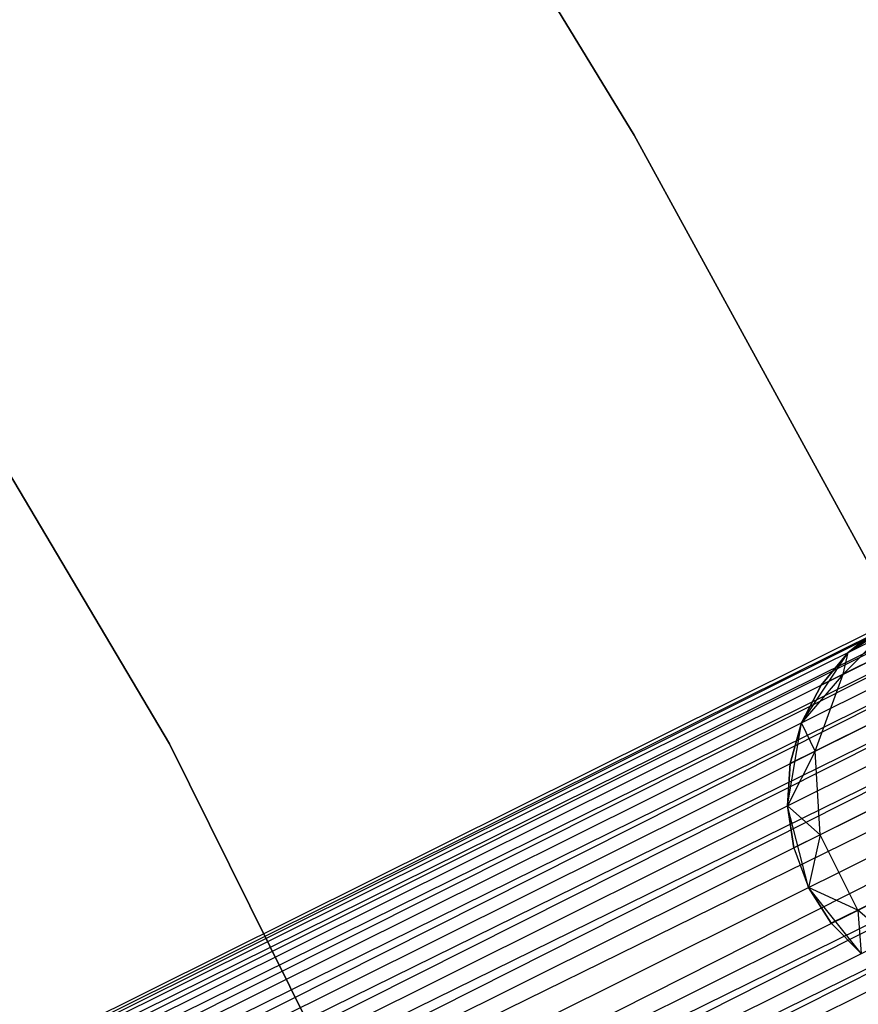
# Model space of a CAD drawing. Extents: x -102 to 102, y -101 to 102.
# Tile 411 of 481: x 49.35 to 53.49, y 25.94 to 30.79. Entities that reach past the tile are written whole.
import ezdxf

# ---------------------------------------------------------------- set-up
doc = ezdxf.new("R2010")
doc.units = 0
doc.header["$LTSCALE"] = 25.4
doc.layers.get('0').update_dxf_attribs({"linetype": 'CONTINUOUS'})

# ---------------------------------------------------------------- blocks, each defined once
blk = doc.blocks.new('NL2500011659_STL')
at = {"color": 0}
for p, q in [((38.2962, 20.1837, -7.3955), (71.7583, 36.8458, -7.3955)), ((38.2962, 20.1837, -7.6045), (71.7583, 36.8458, -7.3955)), ((38.2962, 20.1837, -7.6045), (71.7583, 36.8458, -7.3955)), ((38.2962, 20.1837, -7.3955), (71.7583, 36.8458, -7.3955)), ((71.7583, 36.8458, -7.3955), (38.3156, 20.1448, -7.191)), ((71.7583, 36.8458, -7.3955), (38.3156, 20.1448, -7.191)), ((71.7777, 36.8069, -7.809), (38.2962, 20.1837, -7.6045)), ((71.7777, 36.8069, -7.809), (38.2962, 20.1837, -7.6045)), ((38.3156, 20.1448, -7.809), (71.7777, 36.8069, -7.809)), ((38.3156, 20.1448, -7.809), (71.7777, 36.8069, -7.809)), ((38.3535, 20.0687, -8), (71.7777, 36.8069, -7.809)), ((38.3535, 20.0687, -8), (71.7777, 36.8069, -7.809)), ((38.3156, 20.1448, -7.191), (71.8156, 36.7308, -7)), ((38.3156, 20.1448, -7.191), (71.8156, 36.7308, -7)), ((38.3535, 20.0687, -7), (71.8156, 36.7308, -7)), ((38.3535, 20.0687, -7), (71.8156, 36.7308, -7)), ((71.8156, 36.7308, -7), (38.4083, 19.9587, -6.8309)), ((71.8156, 36.7308, -7), (38.4083, 19.9587, -6.8309)), ((71.8703, 36.6208, -8.1691), (38.3535, 20.0687, -8)), ((71.8703, 36.6208, -8.1691), (38.3535, 20.0687, -8)), ((38.4083, 19.9587, -8.1691), (71.8703, 36.6208, -8.1691)), ((38.4083, 19.9587, -8.1691), (71.8703, 36.6208, -8.1691)), ((38.4775, 19.8196, -8.309), (71.8703, 36.6208, -8.1691)), ((38.4775, 19.8196, -8.309), (71.8703, 36.6208, -8.1691)), ((38.4083, 19.9587, -6.8309), (71.9396, 36.4817, -6.691)), ((38.4083, 19.9587, -6.8309), (71.9396, 36.4817, -6.691)), ((38.4775, 19.8196, -6.691), (71.9396, 36.4817, -6.691)), ((38.4775, 19.8196, -6.691), (71.9396, 36.4817, -6.691)), ((71.9396, 36.4817, -6.691), (38.5582, 19.6575, -6.5865)), ((71.9396, 36.4817, -6.691), (38.5582, 19.6575, -6.5865)), ((72.0203, 36.3197, -8.4135), (38.4775, 19.8196, -8.309)), ((72.0203, 36.3197, -8.4135), (38.4775, 19.8196, -8.309)), ((38.5582, 19.6575, -8.4135), (72.0203, 36.3197, -8.4135)), ((38.5582, 19.6575, -8.4135), (72.0203, 36.3197, -8.4135)), ((38.6468, 19.4795, -8.4782), (72.0203, 36.3197, -8.4135)), ((38.6468, 19.4795, -8.4782), (72.0203, 36.3197, -8.4135)), ((38.5582, 19.6575, -6.5865), (72.1089, 36.1417, -6.5218)), ((38.5582, 19.6575, -6.5865), (72.1089, 36.1417, -6.5218)), ((38.6468, 19.4795, -6.5218), (72.1089, 36.1417, -6.5218)), ((38.6468, 19.4795, -6.5218), (72.1089, 36.1417, -6.5218)), ((38.6468, 19.4795, -8.4782), (72.2016, 35.9556, -8.5)), ((38.6468, 19.4795, -8.4782), (72.2016, 35.9556, -8.5)), ((38.7395, 19.2934, -6.5), (72.2016, 35.9556, -6.5)), ((38.7395, 19.2934, -6.5), (72.2016, 35.9556, -6.5)), ((38.7395, 19.2934, -8.5), (72.2016, 35.9556, -8.5)), ((38.7395, 19.2934, -8.5), (72.2016, 35.9556, -8.5)), ((38.8322, 19.1073, -8.4782), (72.2016, 35.9556, -8.5)), ((38.8322, 19.1073, -8.4782), (72.2016, 35.9556, -8.5)), ((38.8322, 19.1073, -6.5218), (72.2943, 35.7695, -6.5218)), ((38.8322, 19.1073, -6.5218), (72.2943, 35.7695, -6.5218)), ((72.2943, 35.7695, -6.5218), (38.9208, 18.9293, -6.5865)), ((72.2943, 35.7695, -6.5218), (38.9208, 18.9293, -6.5865)), ((72.3829, 35.5915, -8.4135), (38.8322, 19.1073, -8.4782)), ((72.3829, 35.5915, -8.4135), (38.8322, 19.1073, -8.4782)), ((38.9208, 18.9293, -8.4135), (72.3829, 35.5915, -8.4135)), ((38.9208, 18.9293, -8.4135), (72.3829, 35.5915, -8.4135)), ((39.0015, 18.7673, -8.309), (72.3829, 35.5915, -8.4135)), ((39.0015, 18.7673, -8.309), (72.3829, 35.5915, -8.4135)), ((38.9208, 18.9293, -6.5865), (72.4636, 35.4294, -6.691)), ((38.9208, 18.9293, -6.5865), (72.4636, 35.4294, -6.691)), ((39.0015, 18.7673, -6.691), (72.4636, 35.4294, -6.691)), ((39.0015, 18.7673, -6.691), (72.4636, 35.4294, -6.691)), ((50.9237, 32.6209, -312), (52.3818, 30.2252, -312)), ((52.3818, 30.2252, -314), (50.9237, 32.6209, -314)), ((52.3818, 30.2252, -314), (50.9237, 32.6209, -314)), ((50.9237, 32.6209, -312), (52.3818, 30.2252, -312)), ((50.0906, 27.2239, -314), (47.8593, 30.9772, -314)), ((47.8593, 30.9772, -312), (50.0906, 27.2239, -312)), ((47.8593, 30.9772, -312), (50.0906, 27.2239, -312)), ((50.0906, 27.2239, -314), (47.8593, 30.9772, -314)), ((52.3818, 30.2252, -312), (52.3818, 30.2252, -314)), ((52.3818, 30.2252, -312), (53.7273, 27.7645, -312)), ((53.7273, 27.7645, -314), (52.3818, 30.2252, -314)), ((52.3818, 30.2252, -312), (52.3818, 30.2252, -314)), ((53.7273, 27.7645, -314), (52.3818, 30.2252, -314)), ((52.3818, 30.2252, -312), (53.7273, 27.7645, -312)), ((53.4358, 27.6737, -314), (53.7866, 27.897, -314)), ((53.4358, 27.6737, -314), (53.7866, 27.897, -314)), ((53.4123, 27.567, -308.7274), (53.6917, 27.8497, -308.8497)), ((53.4123, 27.567, -308.7274), (53.6917, 27.8497, -308.8497)), ((53.6917, 27.8497, -308.8497), (53.4358, 27.6737, -309.5)), ((53.6917, 27.8497, -308.8497), (53.4358, 27.6737, -309.5)), ((53.5995, 27.8038, -309.5), (53.4358, 27.6737, -309.5)), ((53.4358, 27.6737, -314), (53.5995, 27.8038, -309.5)), ((53.5995, 27.8038, -309.5), (53.4358, 27.6737, -309.5)), ((53.4358, 27.6737, -314), (53.5995, 27.8038, -309.5)), ((53.7301, 27.7253, -308.0305), (53.4123, 27.567, -308.7274)), ((53.7301, 27.7253, -308.0305), (53.4123, 27.567, -308.7274)), ((53.2061, 27.3271, -314), (53.4358, 27.6737, -314)), ((53.2061, 27.3271, -314), (53.4358, 27.6737, -314)), ((53.4358, 27.6737, -309.5), (53.3027, 27.5125, -309.5)), ((53.3027, 27.5125, -309.5), (53.4358, 27.6737, -314)), ((53.3027, 27.5125, -309.5), (53.4358, 27.6737, -314)), ((53.4358, 27.6737, -309.5), (53.3027, 27.5125, -309.5)), ((53.4123, 27.567, -308.7274), (53.4358, 27.6737, -309.5)), ((53.4123, 27.567, -308.7274), (53.4358, 27.6737, -309.5)), ((53.4358, 27.6737, -309.5), (53.4358, 27.6737, -314)), ((53.4358, 27.6737, -309.5), (53.4358, 27.6737, -314)), ((53.4123, 27.567, -308.7274), (53.2061, 27.3271, -309.5)), ((53.4123, 27.567, -308.7274), (53.2061, 27.3271, -309.5)), ((53.2732, 27.187, -308.632), (53.4123, 27.567, -308.7274)), ((53.2732, 27.187, -308.632), (53.4123, 27.567, -308.7274)), ((53.4123, 27.567, -308.7274), (53.3027, 27.5125, -309.5)), ((53.4123, 27.567, -308.7274), (53.3027, 27.5125, -309.5)), ((53.3027, 27.5125, -309.5), (53.2061, 27.3271, -309.5)), ((53.2061, 27.3271, -314), (53.3027, 27.5125, -309.5)), ((53.3027, 27.5125, -309.5), (53.2061, 27.3271, -309.5)), ((53.2061, 27.3271, -314), (53.3027, 27.5125, -309.5)), ((53.6304, 27.3648, -307.8489), (53.2732, 27.187, -308.632)), ((53.6304, 27.3648, -307.8489), (53.2732, 27.187, -308.632)), ((53.1373, 26.917, -314), (53.2061, 27.3271, -314)), ((53.1373, 26.917, -314), (53.2061, 27.3271, -314)), ((53.2061, 27.3271, -309.5), (53.1501, 27.1257, -309.5)), ((53.1501, 27.1257, -309.5), (53.2061, 27.3271, -314)), ((53.1501, 27.1257, -309.5), (53.2061, 27.3271, -314)), ((53.2061, 27.3271, -309.5), (53.1501, 27.1257, -309.5)), ((53.2732, 27.187, -308.632), (53.2061, 27.3271, -309.5)), ((53.2732, 27.187, -308.632), (53.2061, 27.3271, -309.5)), ((53.2061, 27.3271, -309.5), (53.2061, 27.3271, -314)), ((53.2061, 27.3271, -309.5), (53.2061, 27.3271, -314)), ((52.0281, 23.3108, -314), (50.0906, 27.2239, -314)), ((50.0906, 27.2239, -312), (52.0281, 23.3108, -312)), ((50.0906, 27.2239, -312), (52.0281, 23.3108, -312)), ((50.0906, 27.2239, -312), (50.0906, 27.2239, -314)), ((52.0281, 23.3108, -314), (50.0906, 27.2239, -314)), ((50.0906, 27.2239, -312), (50.0906, 27.2239, -314)), ((53.2732, 27.187, -308.632), (53.1373, 26.917, -309.5)), ((53.2732, 27.187, -308.632), (53.1373, 26.917, -309.5)), ((53.2732, 27.187, -308.632), (53.1501, 27.1257, -309.5)), ((53.2732, 27.187, -308.632), (53.1501, 27.1257, -309.5)), ((53.2985, 26.7752, -308.5797), (53.2732, 27.187, -308.632)), ((53.2985, 26.7752, -308.5797), (53.2732, 27.187, -308.632)), ((53.1501, 27.1257, -309.5), (53.1373, 26.917, -309.5)), ((53.1373, 26.917, -314), (53.1501, 27.1257, -309.5)), ((53.1501, 27.1257, -309.5), (53.1373, 26.917, -309.5)), ((53.1373, 26.917, -314), (53.1501, 27.1257, -309.5)), ((53.6772, 26.9638, -307.7495), (53.2985, 26.7752, -308.5797)), ((53.6772, 26.9638, -307.7495), (53.2985, 26.7752, -308.5797)), ((53.2412, 26.5144, -314), (53.1373, 26.917, -314)), ((53.2985, 26.7752, -308.5797), (53.1373, 26.917, -309.5)), ((53.1373, 26.917, -309.5), (53.168, 26.7103, -309.5)), ((53.2985, 26.7752, -308.5797), (53.1373, 26.917, -309.5)), ((53.168, 26.7103, -309.5), (53.1373, 26.917, -314)), ((53.2412, 26.5144, -314), (53.1373, 26.917, -314)), ((53.168, 26.7103, -309.5), (53.1373, 26.917, -314)), ((53.1373, 26.917, -309.5), (53.168, 26.7103, -309.5)), ((53.1373, 26.917, -309.5), (53.1373, 26.917, -314)), ((53.1373, 26.917, -309.5), (53.1373, 26.917, -314)), ((53.2985, 26.7752, -308.5797), (53.168, 26.7103, -309.5)), ((53.2985, 26.7752, -308.5797), (53.168, 26.7103, -309.5)), ((53.2985, 26.7752, -308.5797), (53.2412, 26.5144, -309.5)), ((53.2985, 26.7752, -308.5797), (53.2412, 26.5144, -309.5)), ((53.4839, 26.403, -308.5797), (53.2985, 26.7752, -308.5797)), ((53.4839, 26.403, -308.5797), (53.2985, 26.7752, -308.5797)), ((53.168, 26.7103, -309.5), (53.2412, 26.5144, -309.5)), ((53.168, 26.7103, -309.5), (53.2412, 26.5144, -309.5)), ((53.168, 26.7103, -309.5), (53.2412, 26.5144, -314)), ((53.168, 26.7103, -309.5), (53.2412, 26.5144, -314)), ((53.8625, 26.5915, -307.7495), (53.4839, 26.403, -308.5797)), ((53.8625, 26.5915, -307.7495), (53.4839, 26.403, -308.5797)), ((53.4999, 26.1888, -314), (53.2412, 26.5144, -314)), ((53.4839, 26.403, -308.5797), (53.2412, 26.5144, -309.5)), ((53.2412, 26.5144, -309.5), (53.3534, 26.338, -309.5)), ((53.4839, 26.403, -308.5797), (53.2412, 26.5144, -309.5)), ((53.4999, 26.1888, -314), (53.2412, 26.5144, -314)), ((53.3534, 26.338, -309.5), (53.2412, 26.5144, -314)), ((53.2412, 26.5144, -309.5), (53.3534, 26.338, -309.5)), ((53.2412, 26.5144, -309.5), (53.2412, 26.5144, -314)), ((53.3534, 26.338, -309.5), (53.2412, 26.5144, -314)), ((53.2412, 26.5144, -309.5), (53.2412, 26.5144, -314)), ((53.4839, 26.403, -308.5797), (53.3534, 26.338, -309.5)), ((53.4839, 26.403, -308.5797), (53.3534, 26.338, -309.5)), ((53.7972, 26.1346, -308.632), (53.4839, 26.403, -308.5797)), ((53.4839, 26.403, -308.5797), (53.4999, 26.1888, -309.5)), ((53.4839, 26.403, -308.5797), (53.4999, 26.1888, -309.5)), ((53.7972, 26.1346, -308.632), (53.4839, 26.403, -308.5797)), ((53.3534, 26.338, -309.5), (53.4999, 26.1888, -309.5)), ((53.4999, 26.1888, -314), (53.3534, 26.338, -309.5)), ((53.3534, 26.338, -309.5), (53.4999, 26.1888, -309.5)), ((53.4999, 26.1888, -314), (53.3534, 26.338, -309.5))]:
    blk.add_line(p, q, dxfattribs=at)

msp = doc.modelspace()

# ---------------------------------------------------------------- block references
at = {"color": 0}
msp.add_blockref('NL2500011659_STL', (0, 0), dxfattribs=at)

doc.saveas('drawing.dxf')
